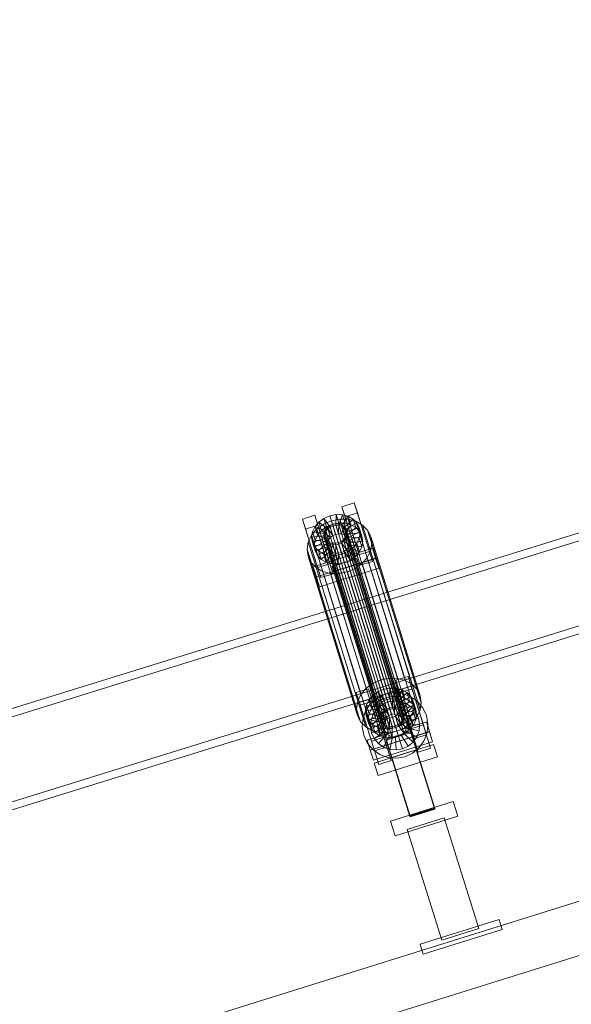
# Model space of a CAD drawing. Header units: millimetres. Extents: x -2233 to 61924, y -68080 to 6847.
# Tile 780 of 1022: x 22711 to 23137, y 2706 to 3468. Entities that reach past the tile are written whole.
import ezdxf

# ---------------------------------------------------------------- set-up
doc = ezdxf.new("R2010")
doc.units = ezdxf.units.MM
doc.layers.add('COTAS_P', color=1, linetype='Continuous', lineweight=0)
doc.layers.add('lateral_C02', color=7, linetype='Continuous', lineweight=0)
doc.dimstyles.new('R19_100', dxfattribs={"dimtxt": 250, "dimasz": 150, "dimexe": 150, "dimexo": 80, "dimgap": 100, "dimtad": 1, "dimtih": 1, "dimtoh": 1, "dimdsep": 46, "dimcen": 0.09, "dimadec": 0, "dimazin": 0, "dimtfac": 1, "dimtdec": 4, "dimtofl": 0, "dimtmove": 0, "dimatfit": 3, "dimfxl": 1, "dimtolj": 1, "dimtzin": 0, "dimarcsym": 0})

# ---------------------------------------------------------------- blocks, each defined once
blk = doc.blocks.new('DIM_R27_4')
at = {"layer": 'COTAS_P'}
for p, q in [((15248.37, 1279.09), (24311.82, 4109.09)), ((24311.82, 4109.09), (24155.23, 4107.34)), ((24311.82, 4109.09), (24182.05, 4021.43)), ((24580.07, 3250), (24311.82, 4109.09)), ((15248.37, 1279.09), (15378.14, 1366.76)), ((15248.37, 1279.09), (15404.97, 1280.85)), ((15516.62, 420), (15248.37, 1279.09))]:
    blk.add_line(p, q, dxfattribs=at)
blk.add_text('9495 P', height=250, rotation=17.34062, dxfattribs=at).set_placement((19750.29, 2789.55))

msp = doc.modelspace()

# ---------------------------------------------------------------- linework, layer by layer
at = {"layer": 'lateral_C02'}
for p, q in [((23401.145, 3150.917), (22971.369, 3017.526)), ((22973.147, 3011.796), (23402.923, 3145.186)), ((22960.041, 3090.97), (22969.587, 3093.951)), ((22969.587, 3093.951), (22971.967, 3086.281)), ((22981.337, 3056.428), (22969.587, 3093.951)), ((22962.421, 3083.301), (22960.041, 3090.97)), ((22960.041, 3090.97), (22971.792, 3053.448)), ((22971.967, 3086.281), (22962.421, 3083.301)), ((22971.967, 3086.281), (22983.718, 3048.759)), ((22929.496, 3081.432), (22939.041, 3084.413)), ((22931.876, 3073.763), (22929.496, 3081.432)), ((22929.496, 3081.432), (22941.246, 3043.91)), ((22939.041, 3084.413), (22941.421, 3076.744)), ((22950.792, 3046.891), (22939.041, 3084.413)), ((22939.228, 3075.662), (22942.245, 3079.196)), ((22942.245, 3079.196), (22946.155, 3082.045)), ((22949.138, 3073.916), (22942.245, 3079.196)), ((22942.245, 3079.196), (22944.286, 3072.622)), ((22945.781, 3077.619), (22951.844, 3080.255)), ((22946.155, 3082.045), (22950.69, 3084.017)), ((22950.99, 3075.266), (22946.155, 3082.045)), ((22946.155, 3082.045), (22948.195, 3075.472)), ((22950.69, 3084.017), (22955.543, 3084.976)), ((22953.138, 3076.2), (22950.69, 3084.017)), ((22950.69, 3084.017), (22952.731, 3077.443)), ((22951.844, 3080.255), (22958.331, 3081.538)), ((22951.844, 3080.255), (22990.099, 2957.001)), ((22957.583, 3078.403), (22952.731, 3077.443)), ((22955.437, 3076.654), (22955.543, 3084.976)), ((22955.543, 3084.976), (22960.382, 3084.859)), ((22955.543, 3084.976), (22957.583, 3078.403)), ((22957.583, 3078.403), (22957.477, 3070.081)), ((22962.422, 3078.285), (22957.583, 3078.403)), ((22957.729, 3076.598), (22960.382, 3084.859)), ((22958.331, 3081.538), (22964.8, 3081.38)), ((22958.331, 3081.538), (22996.586, 2958.283)), ((22962.422, 3078.285), (22959.769, 3070.025)), ((22959.858, 3076.036), (22964.877, 3083.671)), ((22960.382, 3084.859), (22964.877, 3083.671)), ((22960.382, 3084.859), (22962.422, 3078.285)), ((22961.68, 3075.005), (22968.723, 3081.495)), ((22974.172, 3045.779), (22962.421, 3083.301)), ((22966.917, 3077.097), (22962.422, 3078.285)), ((22963.07, 3073.576), (22971.656, 3078.478)), ((22964.8, 3081.38), (22970.809, 3079.793)), ((22964.8, 3081.38), (23003.054, 2958.126)), ((22964.877, 3083.671), (22968.723, 3081.495)), ((22964.877, 3083.671), (22966.917, 3077.097)), ((22968.723, 3081.495), (22971.656, 3078.478)), ((22968.723, 3081.495), (22970.763, 3074.921)), ((22970.809, 3079.793), (22975.95, 3076.884)), ((22970.809, 3079.793), (23009.064, 2956.538)), ((22971.656, 3078.478), (22973.478, 3074.827)), ((22971.656, 3078.478), (22973.696, 3071.905)), ((22991.771, 2951.791), (23421.547, 3085.181)), ((23423.326, 3079.451), (22993.55, 2946.06)), ((22941.421, 3076.744), (22931.876, 3073.763)), ((22943.626, 3036.241), (22931.876, 3073.763)), ((22936.521, 3069.086), (22940.554, 3073.81)), ((22936.619, 3067.538), (22937.309, 3071.686)), ((22937.309, 3071.686), (22939.228, 3075.662)), ((22946.8, 3070.359), (22937.309, 3071.686)), ((22937.309, 3071.686), (22939.35, 3065.113)), ((22947.709, 3072.242), (22939.228, 3075.662)), ((22939.228, 3075.662), (22941.269, 3069.089)), ((22940.554, 3073.81), (22945.781, 3077.619)), ((22940.554, 3073.81), (22978.809, 2950.555)), ((22944.286, 3072.622), (22941.269, 3069.089)), ((22941.421, 3076.744), (22953.172, 3039.221)), ((22948.195, 3075.472), (22944.286, 3072.622)), ((22944.286, 3072.622), (22951.178, 3067.342)), ((22945.781, 3077.619), (22984.035, 2954.365)), ((22946.133, 3069.49), (22946.46, 3071.455)), ((22946.46, 3071.455), (22947.369, 3073.338)), ((22946.46, 3071.455), (22990.835, 2928.479)), ((22947.709, 3072.242), (22946.8, 3070.359)), ((22947.369, 3073.338), (22948.798, 3075.012)), ((22947.369, 3073.338), (22991.744, 2930.363)), ((22949.138, 3073.916), (22947.709, 3072.242)), ((22949.749, 3065.669), (22947.709, 3072.242)), ((22952.731, 3077.443), (22948.195, 3075.472)), ((22948.195, 3075.472), (22953.03, 3068.692)), ((22948.798, 3075.012), (22950.65, 3076.361)), ((22948.798, 3075.012), (22993.174, 2932.036)), ((22950.99, 3075.266), (22949.138, 3073.916)), ((22951.178, 3067.342), (22949.138, 3073.916)), ((22950.65, 3076.361), (22952.798, 3077.295)), ((22950.65, 3076.361), (22995.025, 2933.386)), ((22953.138, 3076.2), (22950.99, 3075.266)), ((22953.03, 3068.692), (22950.99, 3075.266)), ((22952.731, 3077.443), (22955.179, 3069.626)), ((22952.798, 3077.295), (22955.097, 3077.75)), ((22952.798, 3077.295), (22997.174, 2934.32)), ((22955.437, 3076.654), (22953.138, 3076.2)), ((22955.179, 3069.626), (22953.138, 3076.2)), ((22955.097, 3077.75), (22957.389, 3077.694)), ((22955.097, 3077.75), (22999.472, 2934.775)), ((22957.729, 3076.598), (22955.437, 3076.654)), ((22957.477, 3070.081), (22955.437, 3076.654)), ((22957.389, 3077.694), (22959.518, 3077.131)), ((22957.389, 3077.694), (23001.764, 2934.719)), ((22959.858, 3076.036), (22957.729, 3076.598)), ((22959.769, 3070.025), (22957.729, 3076.598)), ((22959.518, 3077.131), (22961.34, 3076.101)), ((22959.518, 3077.131), (23003.894, 2934.156)), ((22961.68, 3075.005), (22959.858, 3076.036)), ((22961.899, 3069.462), (22959.858, 3076.036)), ((22961.34, 3076.101), (22962.73, 3074.672)), ((22961.34, 3076.101), (23005.715, 2933.125)), ((22963.07, 3073.576), (22961.68, 3075.005)), ((22963.72, 3068.432), (22961.68, 3075.005)), ((22966.917, 3077.097), (22961.899, 3069.462)), ((22962.73, 3074.672), (22963.593, 3072.942)), ((22962.73, 3074.672), (23007.105, 2931.697)), ((22963.933, 3071.847), (22963.07, 3073.576)), ((22965.11, 3067.003), (22963.07, 3073.576)), ((22963.87, 3071.03), (22963.543, 3069.065)), ((22963.593, 3072.942), (22963.87, 3071.03)), ((23007.968, 2929.967), (22963.593, 3072.942)), ((22970.763, 3074.921), (22963.72, 3068.432)), ((22963.87, 3071.03), (23008.245, 2928.055)), ((22973.478, 3074.827), (22963.933, 3071.847)), ((22963.933, 3071.847), (22965.973, 3065.273)), ((22964.21, 3069.934), (22963.933, 3071.847)), ((22964.21, 3069.934), (22974.064, 3070.79)), ((22973.696, 3071.905), (22965.11, 3067.003)), ((22970.763, 3074.921), (22966.917, 3077.097)), ((22973.696, 3071.905), (22970.763, 3074.921)), ((22974.064, 3070.79), (22973.374, 3066.642)), ((22975.518, 3068.254), (22973.478, 3074.827)), ((22973.478, 3074.827), (22974.064, 3070.79)), ((22975.518, 3068.254), (22973.696, 3071.905)), ((22974.064, 3070.79), (22976.104, 3064.217)), ((22975.95, 3076.884), (22979.872, 3072.851)), ((22975.95, 3076.884), (23014.205, 2953.629)), ((22979.872, 3072.851), (22982.307, 3067.97)), ((22979.872, 3072.851), (23018.127, 2949.596)), ((22933.033, 3058.226), (22933.956, 3063.771)), ((22933.956, 3063.771), (22936.521, 3069.086)), ((22933.956, 3063.771), (22972.21, 2940.516)), ((22936.521, 3069.086), (22974.776, 2945.832)), ((22946.473, 3068.394), (22936.619, 3067.538)), ((22936.619, 3067.538), (22938.66, 3060.965)), ((22937.205, 3063.501), (22936.619, 3067.538)), ((22946.751, 3066.482), (22937.205, 3063.501)), ((22937.205, 3063.501), (22939.245, 3056.928)), ((22939.027, 3059.85), (22937.205, 3063.501)), ((22939.35, 3065.113), (22938.66, 3060.965)), ((22947.614, 3064.752), (22939.027, 3059.85)), ((22941.269, 3069.089), (22939.35, 3065.113)), ((22939.35, 3065.113), (22948.84, 3063.785)), ((22941.269, 3069.089), (22949.749, 3065.669)), ((22949.003, 3063.323), (22941.961, 3056.834)), ((22946.411, 3067.577), (22946.133, 3069.49)), ((22946.133, 3069.49), (22990.509, 2926.514)), ((22947.274, 3065.848), (22946.411, 3067.577)), ((22946.411, 3067.577), (22990.786, 2924.602)), ((22946.8, 3070.359), (22946.473, 3068.394)), ((22948.513, 3061.821), (22946.473, 3068.394)), ((22946.473, 3068.394), (22946.751, 3066.482)), ((22948.791, 3059.908), (22946.751, 3066.482)), ((22946.751, 3066.482), (22947.614, 3064.752)), ((22948.84, 3063.785), (22946.8, 3070.359)), ((22948.663, 3064.419), (22947.274, 3065.848)), ((22947.274, 3065.848), (22991.649, 2922.873)), ((22949.654, 3058.179), (22947.614, 3064.752)), ((22947.614, 3064.752), (22949.003, 3063.323)), ((22948.513, 3061.821), (22948.84, 3063.785)), ((22950.485, 3063.388), (22948.663, 3064.419)), ((22948.663, 3064.419), (22993.039, 2921.444)), ((22948.84, 3063.785), (22949.749, 3065.669)), ((22951.043, 3056.75), (22949.003, 3063.323)), ((22949.003, 3063.323), (22950.825, 3062.293)), ((22949.749, 3065.669), (22951.178, 3067.342)), ((22952.614, 3062.826), (22950.485, 3063.388)), ((22950.485, 3063.388), (22994.86, 2920.413)), ((22951.178, 3067.342), (22953.03, 3068.692)), ((22953.03, 3068.692), (22955.179, 3069.626)), ((22957.205, 3063.224), (22954.906, 3062.77)), ((22955.179, 3069.626), (22957.477, 3070.081)), ((22959.353, 3064.158), (22957.205, 3063.224)), ((22957.205, 3063.224), (23001.58, 2920.249)), ((22957.477, 3070.081), (22959.769, 3070.025)), ((22957.545, 3062.129), (22959.693, 3063.063)), ((22961.205, 3065.508), (22959.353, 3064.158)), ((22959.353, 3064.158), (23003.729, 2921.183)), ((22959.693, 3063.063), (22961.545, 3064.413)), ((22959.693, 3063.063), (22964.528, 3056.283)), ((22961.734, 3056.489), (22959.693, 3063.063)), ((22959.769, 3070.025), (22961.899, 3069.462)), ((22962.634, 3067.182), (22961.205, 3065.508)), ((22961.205, 3065.508), (23005.581, 2922.533)), ((22961.545, 3064.413), (22962.974, 3066.086)), ((22961.545, 3064.413), (22968.438, 3059.133)), ((22963.585, 3057.839), (22961.545, 3064.413)), ((22961.899, 3069.462), (22963.72, 3068.432)), ((22963.543, 3069.065), (22962.634, 3067.182)), ((22962.634, 3067.182), (23007.01, 2924.207)), ((22962.974, 3066.086), (22963.883, 3067.97)), ((22962.974, 3066.086), (22971.455, 3062.666)), ((22965.014, 3059.513), (22962.974, 3066.086)), ((22963.543, 3069.065), (23007.919, 2926.09)), ((22963.72, 3068.432), (22965.11, 3067.003)), ((22963.883, 3067.97), (22964.21, 3069.934)), ((22963.883, 3067.97), (22973.374, 3066.642)), ((22965.923, 3061.396), (22963.883, 3067.97)), ((22966.25, 3063.361), (22964.21, 3069.934)), ((22965.11, 3067.003), (22965.973, 3065.273)), ((22966.25, 3063.361), (22965.923, 3061.396)), ((22965.973, 3065.273), (22975.518, 3068.254)), ((22965.973, 3065.273), (22966.25, 3063.361)), ((22976.104, 3064.217), (22966.25, 3063.361)), ((22973.374, 3066.642), (22971.455, 3062.666)), ((22973.374, 3066.642), (22975.414, 3060.069)), ((22975.414, 3060.069), (22976.104, 3064.217)), ((22976.104, 3064.217), (22975.518, 3068.254)), ((22982.307, 3067.97), (22983.091, 3062.573)), ((23020.562, 2944.715), (22982.307, 3067.97)), ((22933.816, 3052.829), (22933.033, 3058.226)), ((22933.033, 3058.226), (22971.288, 2934.971)), ((22937.893, 3044.579), (22983.711, 3058.886)), ((22938.66, 3060.965), (22948.513, 3061.821)), ((22938.66, 3060.965), (22939.245, 3056.928)), ((22939.027, 3059.85), (22941.067, 3053.277)), ((22941.961, 3056.834), (22939.027, 3059.85)), ((22939.245, 3056.928), (22948.791, 3059.908)), ((22939.245, 3056.928), (22941.067, 3053.277)), ((22941.067, 3053.277), (22949.654, 3058.179)), ((22941.961, 3056.834), (22944.001, 3050.26)), ((22945.806, 3054.658), (22941.961, 3056.834)), ((22944.001, 3050.26), (22951.043, 3056.75)), ((22950.825, 3062.293), (22945.806, 3054.658)), ((22947.846, 3048.084), (22952.865, 3055.719)), ((22948.791, 3059.908), (22948.513, 3061.821)), ((22949.654, 3058.179), (22948.791, 3059.908)), ((22951.043, 3056.75), (22949.654, 3058.179)), ((22952.954, 3061.73), (22950.302, 3053.47)), ((22952.865, 3055.719), (22950.825, 3062.293)), ((22950.825, 3062.293), (22952.954, 3061.73)), ((22952.865, 3055.719), (22951.043, 3056.75)), ((22954.906, 3062.77), (22952.614, 3062.826)), ((22952.614, 3062.826), (22996.99, 2919.85)), ((22954.994, 3055.157), (22952.865, 3055.719)), ((22954.994, 3055.157), (22952.954, 3061.73)), ((22952.954, 3061.73), (22955.246, 3061.674)), ((22954.906, 3062.77), (22999.282, 2919.795)), ((22955.246, 3061.674), (22955.14, 3053.352)), ((22955.246, 3061.674), (22957.545, 3062.129)), ((22957.287, 3055.101), (22955.246, 3061.674)), ((22959.585, 3055.555), (22957.287, 3055.101)), ((22957.545, 3062.129), (22959.993, 3054.312)), ((22959.585, 3055.555), (22957.545, 3062.129)), ((22961.734, 3056.489), (22959.585, 3055.555)), ((22962.033, 3047.738), (22959.585, 3055.555)), ((22964.528, 3056.283), (22959.993, 3054.312)), ((22963.585, 3057.839), (22961.734, 3056.489)), ((22966.569, 3049.71), (22961.734, 3056.489)), ((22965.014, 3059.513), (22963.585, 3057.839)), ((22970.478, 3052.559), (22963.585, 3057.839)), ((22968.438, 3059.133), (22964.528, 3056.283)), ((22964.528, 3056.283), (22966.569, 3049.71)), ((22965.923, 3061.396), (22965.014, 3059.513)), ((22973.495, 3056.093), (22965.014, 3059.513)), ((22975.414, 3060.069), (22965.923, 3061.396)), ((22971.455, 3062.666), (22968.438, 3059.133)), ((22968.438, 3059.133), (22970.478, 3052.559)), ((22970.478, 3052.559), (22973.495, 3056.093)), ((22971.455, 3062.666), (22973.495, 3056.093)), ((22981.337, 3056.428), (22971.792, 3053.448)), ((22973.495, 3056.093), (22975.414, 3060.069)), ((22982.168, 3057.028), (22979.603, 3051.713)), ((22983.718, 3048.759), (22981.337, 3056.428)), ((22983.091, 3062.573), (22982.168, 3057.028)), ((22982.168, 3057.028), (23020.423, 2933.773)), ((22983.091, 3062.573), (23021.345, 2939.318)), ((22983.711, 3058.886), (22986.092, 3051.217)), ((22986.159, 3051.069), (22983.711, 3058.886)), ((22936.252, 3047.948), (22933.816, 3052.829)), ((22933.816, 3052.829), (22972.071, 2929.574)), ((22940.174, 3043.915), (22936.252, 3047.948)), ((22936.252, 3047.948), (22974.507, 2924.693)), ((22986.092, 3051.217), (22940.273, 3036.91)), ((22986.159, 3051.069), (22940.341, 3036.762)), ((22941.067, 3053.277), (22944.001, 3050.26)), ((22944.001, 3050.26), (22947.846, 3048.084)), ((22945.806, 3054.658), (22947.846, 3048.084)), ((22950.302, 3053.47), (22945.806, 3054.658)), ((22947.846, 3048.084), (22952.342, 3046.896)), ((22950.302, 3053.47), (22952.342, 3046.896)), ((22955.14, 3053.352), (22950.302, 3053.47)), ((22952.342, 3046.896), (22954.994, 3055.157)), ((22952.409, 3045.039), (22971.5, 3051)), ((22971.576, 3050.757), (22952.485, 3044.796)), ((22957.287, 3055.101), (22954.994, 3055.157)), ((22959.993, 3054.312), (22955.14, 3053.352)), ((22955.14, 3053.352), (22957.181, 3046.778)), ((22957.181, 3046.778), (22957.287, 3055.101)), ((22957.181, 3046.778), (22962.033, 3047.738)), ((22959.993, 3054.312), (22962.033, 3047.738)), ((22962.033, 3047.738), (22966.569, 3049.71)), ((22966.569, 3049.71), (22970.478, 3052.559)), ((22971.5, 3051), (22971.576, 3050.757)), ((23031.893, 2857.595), (22971.5, 3051)), ((22971.576, 3050.757), (23031.969, 2857.352)), ((22971.792, 3053.448), (22974.172, 3045.779)), ((22974.172, 3045.779), (22983.718, 3048.759)), ((22979.603, 3051.713), (22975.57, 3046.989)), ((22979.603, 3051.713), (23017.858, 2928.458)), ((22986.092, 3051.217), (22988.54, 3043.399)), ((22988.54, 3043.399), (22986.159, 3051.069)), ((22940.273, 3036.91), (22937.893, 3044.579)), ((22937.893, 3044.579), (22940.341, 3036.762)), ((22945.315, 3041.006), (22940.174, 3043.915)), ((22940.174, 3043.915), (22978.428, 2920.661)), ((22950.792, 3046.891), (22941.246, 3043.91)), ((22941.246, 3043.91), (22943.626, 3036.241)), ((22942.721, 3029.093), (22988.54, 3043.399)), ((22951.324, 3039.419), (22945.315, 3041.006)), ((22945.315, 3041.006), (22983.569, 2917.752)), ((22953.172, 3039.221), (22950.792, 3046.891)), ((22952.342, 3046.896), (22957.181, 3046.778)), ((22952.485, 3044.796), (22952.409, 3045.039)), ((23012.802, 2851.634), (22952.409, 3045.039)), ((23012.878, 2851.391), (22952.485, 3044.796)), ((22964.28, 3040.544), (22957.793, 3039.261)), ((22970.343, 3043.18), (22964.28, 3040.544)), ((22964.28, 3040.544), (23002.535, 2917.289)), ((22975.57, 3046.989), (22970.343, 3043.18)), ((22970.343, 3043.18), (23008.598, 2919.925)), ((22975.57, 3046.989), (23013.824, 2923.735)), ((22942.721, 3029.093), (22940.273, 3036.91)), ((22940.341, 3036.762), (22942.721, 3029.093)), ((22943.626, 3036.241), (22953.172, 3039.221)), ((22957.793, 3039.261), (22951.324, 3039.419)), ((22951.324, 3039.419), (22989.579, 2916.164)), ((22957.793, 3039.261), (22996.048, 2916.006)), ((22775.666, 2670.874), (23921.126, 3028.536)), ((22971.369, 3017.526), (22541.592, 2884.136)), ((22991.771, 2951.791), (22971.369, 3017.526)), ((22971.369, 3017.526), (22973.147, 3011.796)), ((22543.371, 2878.406), (22973.147, 3011.796)), ((22973.147, 3011.796), (22993.55, 2946.06)), ((22787.589, 2632.692), (23933.048, 2990.354)), ((22990.099, 2957.001), (22984.035, 2954.365)), ((22996.586, 2958.283), (22990.099, 2957.001)), ((23003.054, 2958.126), (22996.586, 2958.283)), ((23001.696, 2956.76), (23011.242, 2959.74)), ((23004.077, 2949.09), (23001.696, 2956.76)), ((23001.696, 2956.76), (23013.447, 2919.237)), ((23009.064, 2956.538), (23003.054, 2958.126)), ((23014.205, 2953.629), (23009.064, 2956.538)), ((23011.242, 2959.74), (23013.622, 2952.071)), ((23022.992, 2922.218), (23011.242, 2959.74)), ((22561.995, 2818.4), (22991.771, 2951.791)), ((22971.151, 2947.222), (22980.696, 2950.202)), ((22978.809, 2950.555), (22974.776, 2945.832)), ((22984.035, 2954.365), (22978.809, 2950.555)), ((22980.696, 2950.202), (22983.076, 2942.533)), ((22992.447, 2912.68), (22980.696, 2950.202)), ((22987.81, 2947.835), (22992.345, 2949.806)), ((22992.345, 2949.806), (22997.198, 2950.766)), ((22994.794, 2941.989), (22992.345, 2949.806)), ((22992.345, 2949.806), (22994.386, 2943.233)), ((22997.092, 2942.444), (22997.198, 2950.766)), ((22997.198, 2950.766), (23002.037, 2950.648)), ((22997.198, 2950.766), (22999.238, 2944.192)), ((22999.384, 2942.388), (23002.037, 2950.648)), ((23001.514, 2941.825), (23006.532, 2949.46)), ((23002.037, 2950.648), (23006.532, 2949.46)), ((23002.037, 2950.648), (23004.077, 2944.074)), ((23013.622, 2952.071), (23004.077, 2949.09)), ((23015.827, 2911.568), (23004.077, 2949.09)), ((23004.765, 2947.048), (23014.31, 2950.028)), ((23006.532, 2949.46), (23010.378, 2947.284)), ((23006.532, 2949.46), (23008.572, 2942.887)), ((23013.622, 2952.071), (23025.373, 2914.548)), ((23018.127, 2949.596), (23014.205, 2953.629)), ((23028.617, 2904.21), (23014.31, 2950.028)), ((23020.562, 2944.715), (23018.127, 2949.596)), ((22993.55, 2946.06), (22563.773, 2812.67)), ((22973.531, 2939.553), (22971.151, 2947.222)), ((22971.151, 2947.222), (22982.901, 2909.7)), ((22974.776, 2945.832), (22972.21, 2940.516)), ((22983.076, 2942.533), (22973.531, 2939.553)), ((22978.964, 2937.476), (22980.883, 2941.452)), ((22980.883, 2941.452), (22983.9, 2944.985)), ((22989.364, 2938.032), (22980.883, 2941.452)), ((22980.883, 2941.452), (22982.924, 2934.878)), ((22982.441, 2939.027), (22987.532, 2943.275)), ((22983.076, 2942.533), (22994.827, 2905.011)), ((22983.9, 2944.985), (22987.81, 2947.835)), ((22990.793, 2939.705), (22983.9, 2944.985)), ((22983.9, 2944.985), (22985.941, 2938.411)), ((22989.85, 2941.261), (22985.941, 2938.411)), ((22987.532, 2943.275), (22993.55, 2946.06)), ((22992.645, 2941.055), (22987.81, 2947.835)), ((22987.81, 2947.835), (22989.85, 2941.261)), ((22994.386, 2943.233), (22989.85, 2941.261)), ((22989.85, 2941.261), (22994.685, 2934.482)), ((22992.645, 2941.055), (22990.793, 2939.705)), ((22994.794, 2941.989), (22992.645, 2941.055)), ((22994.685, 2934.482), (22992.645, 2941.055)), ((22993.55, 2946.06), (23000.083, 2947.194)), ((22999.238, 2944.192), (22994.386, 2943.233)), ((22994.386, 2943.233), (22996.834, 2935.416)), ((22997.092, 2942.444), (22994.794, 2941.989)), ((22996.834, 2935.416), (22994.794, 2941.989)), ((22999.384, 2942.388), (22997.092, 2942.444)), ((22999.132, 2935.87), (22997.092, 2942.444)), ((22999.238, 2944.192), (22999.132, 2935.87)), ((23004.077, 2944.074), (22999.238, 2944.192)), ((23001.514, 2941.825), (22999.384, 2942.388)), ((23001.424, 2935.814), (22999.384, 2942.388)), ((23000.083, 2947.194), (23006.687, 2946.597)), ((23004.077, 2944.074), (23001.424, 2935.814)), ((23003.335, 2940.795), (23001.514, 2941.825)), ((23003.554, 2935.252), (23001.514, 2941.825)), ((23003.335, 2940.795), (23010.378, 2947.284)), ((23008.572, 2942.887), (23003.554, 2935.252)), ((23008.572, 2942.887), (23004.077, 2944.074)), ((23004.725, 2939.366), (23013.311, 2944.268)), ((23004.765, 2947.048), (23019.071, 2901.23)), ((23006.687, 2946.597), (23012.911, 2944.312)), ((23012.418, 2940.711), (23008.572, 2942.887)), ((23010.378, 2947.284), (23013.311, 2944.268)), ((23010.378, 2947.284), (23012.418, 2940.711)), ((23012.911, 2944.312), (23018.332, 2940.494)), ((23013.311, 2944.268), (23015.133, 2940.617)), ((23013.311, 2944.268), (23015.352, 2937.694)), ((23021.345, 2939.318), (23020.562, 2944.715)), ((22972.21, 2940.516), (22971.288, 2934.971)), ((22971.288, 2934.971), (22972.071, 2929.574)), ((22985.282, 2902.03), (22973.531, 2939.553)), ((22974.219, 2937.51), (22983.765, 2940.491)), ((22974.219, 2937.51), (22988.526, 2891.692)), ((22976.338, 2927.381), (22978.623, 2933.606)), ((22978.274, 2933.328), (22978.964, 2937.476)), ((22988.128, 2934.184), (22978.274, 2933.328)), ((22978.623, 2933.606), (22982.441, 2939.027)), ((22988.455, 2936.148), (22978.964, 2937.476)), ((22978.964, 2937.476), (22981.005, 2930.902)), ((22982.924, 2934.878), (22981.005, 2930.902)), ((22985.941, 2938.411), (22982.924, 2934.878)), ((22982.924, 2934.878), (22991.404, 2931.458)), ((22998.071, 2894.672), (22983.765, 2940.491)), ((22984.291, 2930.635), (22987.148, 2934.69)), ((22985.941, 2938.411), (22992.833, 2933.132)), ((22987.148, 2934.69), (22990.956, 2937.867)), ((22994.502, 2927.913), (22987.148, 2934.69)), ((22988.455, 2936.148), (22988.128, 2934.184)), ((22990.169, 2927.61), (22988.128, 2934.184)), ((22988.128, 2934.184), (22988.406, 2932.271)), ((22989.364, 2938.032), (22988.455, 2936.148)), ((22990.495, 2929.575), (22988.455, 2936.148)), ((22990.793, 2939.705), (22989.364, 2938.032)), ((22991.404, 2931.458), (22989.364, 2938.032)), ((22992.833, 2933.132), (22990.793, 2939.705)), ((22990.956, 2937.867), (22995.457, 2939.951)), ((22996.306, 2929.419), (22990.956, 2937.867)), ((22992.833, 2933.132), (22994.685, 2934.482)), ((22995.025, 2933.386), (22993.174, 2932.036)), ((22994.685, 2934.482), (22996.834, 2935.416)), ((22997.174, 2934.32), (22995.025, 2933.386)), ((22995.457, 2939.951), (23000.344, 2940.799)), ((22998.438, 2930.406), (22995.457, 2939.951)), ((22996.834, 2935.416), (22999.132, 2935.87)), ((22999.472, 2934.775), (22997.174, 2934.32)), ((22999.132, 2935.87), (23001.424, 2935.814)), ((23001.764, 2934.719), (22999.472, 2934.775)), ((23000.753, 2930.807), (23000.344, 2940.799)), ((23000.344, 2940.799), (23005.284, 2940.353)), ((23001.424, 2935.814), (23003.554, 2935.252)), ((23003.894, 2934.156), (23001.764, 2934.719)), ((23003.092, 2930.596), (23005.284, 2940.353)), ((23004.725, 2939.366), (23003.335, 2940.795)), ((23005.375, 2934.221), (23003.335, 2940.795)), ((23003.554, 2935.252), (23005.375, 2934.221)), ((23005.715, 2933.125), (23003.894, 2934.156)), ((23004.629, 2931.876), (23005.538, 2933.759)), ((23005.588, 2937.636), (23004.725, 2939.366)), ((23006.765, 2932.792), (23004.725, 2939.366)), ((23005.284, 2940.353), (23009.94, 2938.643)), ((23005.298, 2929.786), (23009.94, 2938.643)), ((23012.418, 2940.711), (23005.375, 2934.221)), ((23005.375, 2934.221), (23006.765, 2932.792)), ((23005.538, 2933.759), (23005.865, 2935.724)), ((23005.538, 2933.759), (23015.029, 2932.432)), ((23007.579, 2927.185), (23005.538, 2933.759)), ((23015.133, 2940.617), (23005.588, 2937.636)), ((23005.588, 2937.636), (23007.628, 2931.063)), ((23005.865, 2935.724), (23005.588, 2937.636)), ((23005.865, 2935.724), (23015.719, 2936.58)), ((23007.905, 2929.15), (23005.865, 2935.724)), ((23015.352, 2937.694), (23006.765, 2932.792)), ((23007.219, 2928.433), (23013.995, 2935.787)), ((23007.628, 2931.063), (23017.173, 2934.043)), ((23009.94, 2938.643), (23013.995, 2935.787)), ((23015.352, 2937.694), (23012.418, 2940.711)), ((23013.995, 2935.787), (23017.173, 2931.979)), ((23015.719, 2936.58), (23015.029, 2932.432)), ((23017.173, 2934.043), (23015.133, 2940.617)), ((23015.133, 2940.617), (23015.719, 2936.58)), ((23017.173, 2934.043), (23015.352, 2937.694)), ((23015.719, 2936.58), (23017.759, 2930.006)), ((23017.759, 2930.006), (23017.173, 2934.043)), ((23017.858, 2928.458), (23020.423, 2933.773)), ((23018.332, 2940.494), (23022.58, 2935.402)), ((23020.423, 2933.773), (23021.345, 2939.318)), ((23022.58, 2935.402), (23025.366, 2929.385)), ((22972.071, 2929.574), (22974.507, 2924.693)), ((22975.741, 2920.777), (22976.338, 2927.381)), ((22978.274, 2933.328), (22980.315, 2926.754)), ((22978.86, 2929.291), (22978.274, 2933.328)), ((22988.406, 2932.271), (22978.86, 2929.291)), ((22978.86, 2929.291), (22980.901, 2922.717)), ((22980.682, 2925.64), (22978.86, 2929.291)), ((22981.005, 2930.902), (22980.315, 2926.754)), ((22980.315, 2926.754), (22990.169, 2927.61)), ((22980.315, 2926.754), (22980.901, 2922.717)), ((22989.269, 2930.542), (22980.682, 2925.64)), ((22981.005, 2930.902), (22990.495, 2929.575)), ((22982.136, 2921.039), (22982.582, 2925.979)), ((22982.582, 2925.979), (22984.291, 2930.635)), ((22992.339, 2923.787), (22982.582, 2925.979)), ((22990.658, 2929.113), (22983.616, 2922.623)), ((22993.149, 2925.993), (22984.291, 2930.635)), ((22992.48, 2928.082), (22987.461, 2920.447)), ((22990.446, 2925.698), (22988.406, 2932.271)), ((22988.406, 2932.271), (22989.269, 2930.542)), ((22991.309, 2923.968), (22989.269, 2930.542)), ((22989.269, 2930.542), (22990.658, 2929.113)), ((22990.169, 2927.61), (22990.495, 2929.575)), ((22990.446, 2925.698), (22990.169, 2927.61)), ((22990.495, 2929.575), (22991.404, 2931.458)), ((22990.835, 2928.479), (22990.509, 2926.514)), ((22990.509, 2926.514), (22990.786, 2924.602)), ((22992.699, 2922.539), (22990.658, 2929.113)), ((22990.658, 2929.113), (22992.48, 2928.082)), ((22991.744, 2930.363), (22990.835, 2928.479)), ((22991.404, 2931.458), (22992.833, 2933.132)), ((22993.174, 2932.036), (22991.744, 2930.363)), ((22994.609, 2927.52), (22991.957, 2919.259)), ((22992.339, 2923.787), (22993.149, 2925.993)), ((22994.52, 2921.509), (22992.48, 2928.082)), ((22992.48, 2928.082), (22994.609, 2927.52)), ((22993.149, 2925.993), (22994.502, 2927.913)), ((22994.502, 2927.913), (22996.306, 2929.419)), ((22996.65, 2920.946), (22994.609, 2927.52)), ((22994.609, 2927.52), (22996.901, 2927.464)), ((22996.306, 2929.419), (22998.438, 2930.406)), ((22996.901, 2927.464), (22996.795, 2919.141)), ((22996.901, 2927.464), (22999.2, 2927.918)), ((22998.942, 2920.89), (22996.901, 2927.464)), ((22998.438, 2930.406), (23000.753, 2930.807)), ((22999.2, 2927.918), (23001.348, 2928.852)), ((22999.2, 2927.918), (23001.648, 2920.101)), ((23001.24, 2921.345), (22999.2, 2927.918)), ((23000.753, 2930.807), (23003.092, 2930.596)), ((23001.348, 2928.852), (23003.2, 2930.202)), ((23001.348, 2928.852), (23006.184, 2922.073)), ((23003.389, 2922.279), (23001.348, 2928.852)), ((23003.092, 2930.596), (23005.298, 2929.786)), ((23003.2, 2930.202), (23004.629, 2931.876)), ((23003.2, 2930.202), (23010.093, 2924.922)), ((23005.241, 2923.628), (23003.2, 2930.202)), ((23004.629, 2931.876), (23013.11, 2928.456)), ((23006.67, 2925.302), (23004.629, 2931.876)), ((23005.298, 2929.786), (23007.219, 2928.433)), ((23007.105, 2931.697), (23005.715, 2933.125)), ((23007.579, 2927.185), (23006.67, 2925.302)), ((23006.765, 2932.792), (23007.628, 2931.063)), ((23007.01, 2924.207), (23007.919, 2926.09)), ((23007.968, 2929.967), (23007.105, 2931.697)), ((23007.219, 2928.433), (23008.724, 2926.629)), ((23007.905, 2929.15), (23007.579, 2927.185)), ((23017.069, 2925.858), (23007.579, 2927.185)), ((23007.628, 2931.063), (23007.905, 2929.15)), ((23017.759, 2930.006), (23007.905, 2929.15)), ((23007.919, 2926.09), (23008.245, 2928.055)), ((23008.245, 2928.055), (23007.968, 2929.967)), ((23008.724, 2926.629), (23017.173, 2931.979)), ((23008.724, 2926.629), (23009.711, 2924.497)), ((23019.257, 2927.478), (23009.711, 2924.497)), ((23013.11, 2928.456), (23010.093, 2924.922)), ((23015.029, 2932.432), (23013.11, 2928.456)), ((23013.11, 2928.456), (23015.15, 2921.882)), ((23013.824, 2923.735), (23017.858, 2928.458)), ((23015.029, 2932.432), (23017.069, 2925.858)), ((23015.15, 2921.882), (23017.069, 2925.858)), ((23017.069, 2925.858), (23017.759, 2930.006)), ((23017.173, 2931.979), (23019.257, 2927.478)), ((23019.257, 2927.478), (23020.104, 2922.591)), ((23025.366, 2929.385), (23026.499, 2922.852)), ((22974.507, 2924.693), (22978.428, 2920.661)), ((22976.875, 2914.244), (22975.741, 2920.777)), ((22978.428, 2920.661), (22983.569, 2917.752)), ((22979.548, 2910.369), (23025.366, 2924.675)), ((22980.682, 2925.64), (22982.722, 2919.066)), ((22983.616, 2922.623), (22980.682, 2925.64)), ((22980.901, 2922.717), (22990.446, 2925.698)), ((22980.901, 2922.717), (22982.722, 2919.066)), ((22992.128, 2921.447), (22982.136, 2921.039)), ((22982.984, 2916.152), (22982.136, 2921.039)), ((22982.722, 2919.066), (22991.309, 2923.968)), ((22982.722, 2919.066), (22985.656, 2916.05)), ((22992.529, 2919.132), (22982.984, 2916.152)), ((22983.616, 2922.623), (22985.656, 2916.05)), ((22987.461, 2920.447), (22983.616, 2922.623)), ((22985.656, 2916.05), (22992.699, 2922.539)), ((22987.461, 2920.447), (22989.502, 2913.873)), ((22991.957, 2919.259), (22987.461, 2920.447)), ((22989.502, 2913.873), (22994.52, 2921.509)), ((22991.309, 2923.968), (22990.446, 2925.698)), ((22990.786, 2924.602), (22991.649, 2922.873)), ((22992.699, 2922.539), (22991.309, 2923.968)), ((22991.649, 2922.873), (22993.039, 2921.444)), ((22991.957, 2919.259), (22993.997, 2912.686)), ((22996.795, 2919.141), (22991.957, 2919.259)), ((22992.128, 2921.447), (22992.339, 2923.787)), ((22992.529, 2919.132), (22992.128, 2921.447)), ((22993.516, 2917), (22992.529, 2919.132)), ((22994.52, 2921.509), (22992.699, 2922.539)), ((22993.039, 2921.444), (22994.86, 2920.413)), ((22993.997, 2912.686), (22996.65, 2920.946)), ((22996.65, 2920.946), (22994.52, 2921.509)), ((22994.86, 2920.413), (22996.99, 2919.85)), ((22998.942, 2920.89), (22996.65, 2920.946)), ((23001.648, 2920.101), (22996.795, 2919.141)), ((22996.795, 2919.141), (22998.836, 2912.568)), ((22996.99, 2919.85), (22999.282, 2919.795)), ((22998.836, 2912.568), (22998.942, 2920.89)), ((23001.24, 2921.345), (22998.942, 2920.89)), ((22999.282, 2919.795), (23001.58, 2920.249)), ((23003.389, 2922.279), (23001.24, 2921.345)), ((23003.688, 2913.528), (23001.24, 2921.345)), ((23001.58, 2920.249), (23003.729, 2921.183)), ((23006.184, 2922.073), (23001.648, 2920.101)), ((23001.648, 2920.101), (23003.688, 2913.528)), ((23002.535, 2917.289), (23008.598, 2919.925)), ((23005.241, 2923.628), (23003.389, 2922.279)), ((23008.224, 2915.499), (23003.389, 2922.279)), ((23003.729, 2921.183), (23005.581, 2922.533)), ((23006.67, 2925.302), (23005.241, 2923.628)), ((23012.133, 2918.349), (23005.241, 2923.628)), ((23005.581, 2922.533), (23007.01, 2924.207)), ((23010.093, 2924.922), (23006.184, 2922.073)), ((23006.184, 2922.073), (23008.224, 2915.499)), ((23015.15, 2921.882), (23006.67, 2925.302)), ((23008.224, 2915.499), (23012.133, 2918.349)), ((23008.598, 2919.925), (23013.824, 2923.735)), ((23009.901, 2919.842), (23009.092, 2917.637)), ((23009.711, 2924.497), (23010.113, 2922.182)), ((23010.113, 2922.182), (23009.901, 2919.842)), ((23009.901, 2919.842), (23019.658, 2917.651)), ((23010.093, 2924.922), (23012.133, 2918.349)), ((23010.113, 2922.182), (23020.104, 2922.591)), ((23012.133, 2918.349), (23015.15, 2921.882)), ((23022.992, 2922.218), (23013.447, 2919.237)), ((23013.447, 2919.237), (23015.827, 2911.568)), ((23020.104, 2922.591), (23019.658, 2917.651)), ((23025.373, 2914.548), (23022.992, 2922.218)), ((23025.366, 2924.675), (23027.747, 2917.006)), ((23027.814, 2916.858), (23025.366, 2924.675)), ((23026.499, 2922.852), (23025.903, 2916.248)), ((22979.66, 2908.227), (22976.875, 2914.244)), ((23027.747, 2917.006), (22981.928, 2902.7)), ((23027.814, 2916.858), (22981.996, 2902.552)), ((22992.447, 2912.68), (22982.901, 2909.7)), ((22985.067, 2911.651), (22982.984, 2916.152)), ((22983.569, 2917.752), (22989.579, 2916.164)), ((22993.516, 2917), (22985.067, 2911.651)), ((22988.245, 2907.842), (22985.067, 2911.651)), ((22985.656, 2916.05), (22989.502, 2913.873)), ((22995.021, 2915.196), (22988.245, 2907.842)), ((22989.502, 2913.873), (22993.997, 2912.686)), ((22989.579, 2916.164), (22996.048, 2916.006)), ((22996.942, 2913.843), (22992.3, 2904.986)), ((22994.827, 2905.011), (22992.447, 2912.68)), ((22995.021, 2915.196), (22993.516, 2917)), ((22993.978, 2911.103), (23013.069, 2917.065)), ((22994.226, 2910.31), (22993.978, 2911.103)), ((23012.487, 2851.837), (22993.978, 2911.103)), ((22993.997, 2912.686), (22998.836, 2912.568)), ((23013.316, 2916.272), (22994.226, 2910.31)), ((22996.942, 2913.843), (22995.021, 2915.196)), ((22996.048, 2916.006), (23002.535, 2917.289)), ((22999.148, 2913.034), (22996.942, 2913.843)), ((22999.148, 2913.034), (22996.956, 2903.277)), ((22998.836, 2912.568), (23003.688, 2913.528)), ((23001.488, 2912.822), (22999.148, 2913.034)), ((23003.803, 2913.224), (23001.488, 2912.822)), ((23001.488, 2912.822), (23001.896, 2902.831)), ((23003.688, 2913.528), (23008.224, 2915.499)), ((23005.935, 2914.211), (23003.803, 2913.224)), ((23003.803, 2913.224), (23006.783, 2903.678)), ((23007.739, 2915.716), (23005.935, 2914.211)), ((23005.935, 2914.211), (23011.284, 2905.762)), ((23009.092, 2917.637), (23007.739, 2915.716)), ((23007.739, 2915.716), (23015.093, 2908.94)), ((23009.092, 2917.637), (23017.949, 2912.995)), ((23013.069, 2917.065), (23013.316, 2916.272)), ((23031.578, 2857.799), (23013.069, 2917.065)), ((23013.316, 2916.272), (23031.825, 2857.006)), ((23017.949, 2912.995), (23015.093, 2908.94)), ((23015.827, 2911.568), (23025.373, 2914.548)), ((23019.658, 2917.651), (23017.949, 2912.995)), ((23025.903, 2916.248), (23023.617, 2910.024)), ((23027.747, 2917.006), (23030.195, 2909.189)), ((23030.195, 2909.189), (23027.814, 2916.858)), ((22981.928, 2902.7), (22979.548, 2910.369)), ((22979.548, 2910.369), (22981.996, 2902.552)), ((22983.908, 2903.136), (22979.66, 2908.227)), ((22982.901, 2909.7), (22985.282, 2902.03)), ((22989.329, 2899.317), (22983.908, 2903.136)), ((22984.376, 2894.882), (23030.195, 2909.189)), ((22985.066, 2892.707), (23030.884, 2907.013)), ((22985.282, 2902.03), (22994.827, 2905.011)), ((22992.3, 2904.986), (22988.245, 2907.842)), ((22996.956, 2903.277), (22992.3, 2904.986)), ((23012.735, 2851.044), (22994.226, 2910.31)), ((23001.896, 2902.831), (22996.956, 2903.277)), ((23006.783, 2903.678), (23001.896, 2902.831)), ((23011.284, 2905.762), (23006.783, 2903.678)), ((23015.093, 2908.94), (23011.284, 2905.762)), ((23019.799, 2904.603), (23014.708, 2900.355)), ((23019.071, 2901.23), (23028.617, 2904.21)), ((23023.617, 2910.024), (23019.799, 2904.603)), ((23033.865, 2897.468), (23030.884, 2907.013)), ((22984.376, 2894.882), (22981.928, 2902.7)), ((22981.996, 2902.552), (22984.376, 2894.882)), ((22988.047, 2883.161), (23033.865, 2897.468)), ((22995.554, 2897.032), (22989.329, 2899.317)), ((23002.157, 2896.436), (22995.554, 2897.032)), ((23017.521, 2902.841), (22998.43, 2896.88)), ((23012.617, 2851.443), (22998.43, 2896.88)), ((23008.691, 2897.569), (23002.157, 2896.436)), ((23014.708, 2900.355), (23008.691, 2897.569)), ((23017.521, 2902.841), (23031.708, 2857.404)), ((22985.066, 2892.707), (22988.047, 2883.161)), ((22988.526, 2891.692), (22998.071, 2894.672)), ((22997.619, 2847.808), (23046.11, 2862.949)), ((23031.578, 2857.799), (23012.487, 2851.837)), ((23031.708, 2857.404), (23012.617, 2851.443)), ((23031.893, 2857.595), (23012.802, 2851.634)), ((23012.878, 2851.391), (23031.969, 2857.352)), ((23031.825, 2857.006), (23031.578, 2857.799)), ((23031.969, 2857.352), (23031.893, 2857.595)), ((23049.687, 2851.494), (23046.11, 2862.949)), ((23001.196, 2836.353), (23049.687, 2851.494)), ((23010.527, 2841.362), (23039.163, 2850.303)), ((23012.487, 2851.837), (23012.735, 2851.044)), ((23012.735, 2851.044), (23031.825, 2857.006)), ((23012.802, 2851.634), (23012.878, 2851.391)), ((23065.91, 2764.643), (23039.163, 2850.303)), ((22997.619, 2847.808), (23001.196, 2836.353)), ((23010.527, 2841.362), (23037.274, 2755.702)), ((23020.45, 2752.544), (23081.541, 2771.619)), ((23083.926, 2763.983), (23081.541, 2771.619)), ((23022.834, 2744.908), (23083.926, 2763.983)), ((23037.274, 2755.702), (23065.91, 2764.643)), ((23020.45, 2752.544), (23022.834, 2744.908))]:
    msp.add_line(p, q, dxfattribs=at)

# ---------------------------------------------------------------- dimensions: what is measured, and where the dimension line sits
at = {"layer": 'COTAS_P'}
dim = msp.add_aligned_dim(p1=(15516.618, 420), p2=(24580.067, 3250), distance=900, text='<> P', dimstyle='R19_100', dxfattribs=at)
dim.commit()
dim.dimension.update_dxf_attribs({"geometry": 'DIM_R27_4', "text_midpoint": (19780.096, 2694.095)})

doc.saveas('drawing.dxf')
